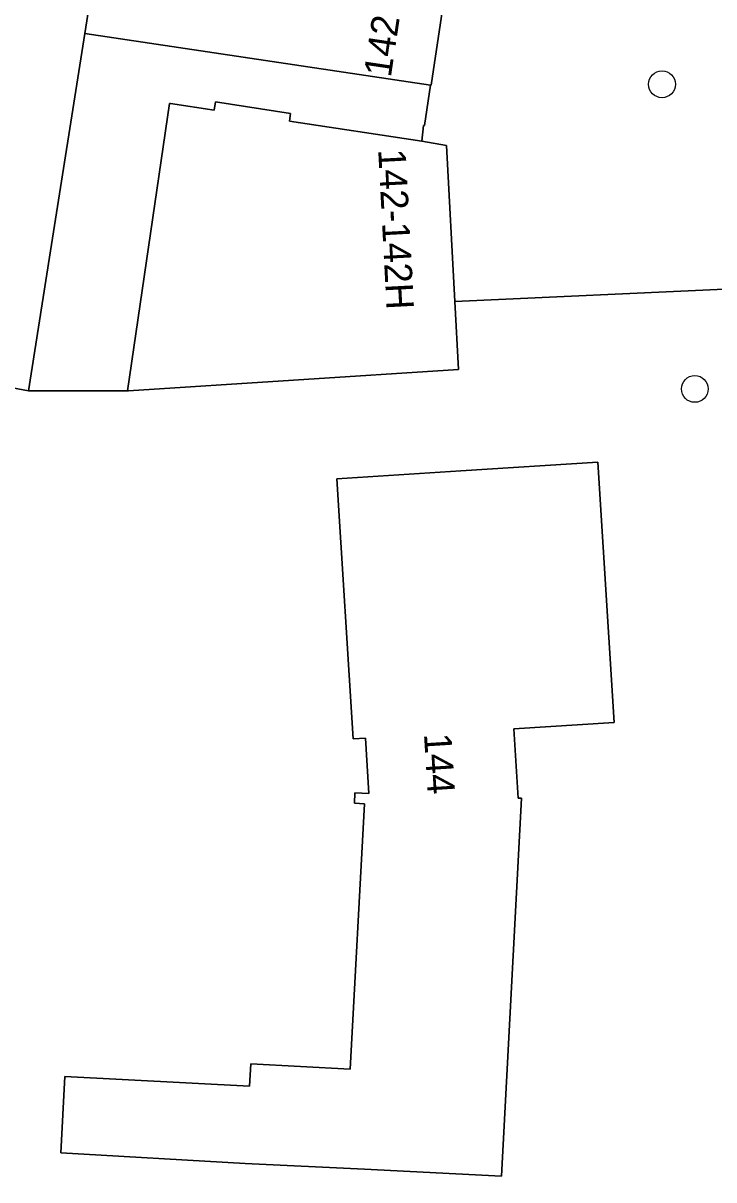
# Model space of a CAD drawing. Extents: x 162172 to 163187, y 382874 to 383685.
# Drawn here: x 163134.04 to 163159.23, y 383216.32 to 383258.55 of the extents above; entities that cross this region are included whole.
import ezdxf

# ---------------------------------------------------------------- set-up
doc = ezdxf.new("R2010")
doc.units = 0
for name, color, linetype in [('IMGEO_Boom', 7, 'Continuous'), ('IMGEO_Erf', 7, 'Continuous'), ('IMGEO_Pand', 7, 'Continuous'), ('IMGEO_Pand_nummerreeks', 7, 'Continuous'), ('IMGEO_Voetpad_open', 7, 'Continuous')]:
    doc.layers.add(name, color=color, linetype=linetype)

msp = doc.modelspace()

# ---------------------------------------------------------------- linework, layer by layer
at = {"layer": 'IMGEO_Boom'}
for centre in [(163157.343, 383256.314), (163158.54, 383245.194)]:
    msp.add_circle(centre, 0.489, dxfattribs=at)
at = {"layer": 'IMGEO_Erf'}
for points in [[(163139.384, 383255.616), (163139.409, 383255.613), (163141.012, 383255.373), (163141.057, 383255.67), (163143.795, 383255.25), (163143.752, 383254.963), (163148.588, 383254.239), (163148.649, 383254.815), (163148.674, 383254.811), (163148.897, 383256.288), (163136.289, 383258.172), (163135.005, 383250), (163134.239, 383245.124), (163137.847, 383245.119)], [(163135.416, 383217.303), (163135.565, 383220.1), (163142.296, 383219.742), (163142.34, 383220.557), (163145.971, 383220.364), (163146.486, 383230.051), (163146.124, 383230.071), (163146.144, 383230.449), (163146.65, 383230.422), (163146.522, 383232.446), (163146.08, 383232.418), (163145.478, 383241.918), (163150.011, 383242.206), (163155, 383242.522), (163155.603, 383233.012), (163151.934, 383232.78), (163152.094, 383230.259), (163152.221, 383230.253), (163151.487, 383216.451), (163146.495, 383216.717), (163142.144, 383216.918)]]:
    msp.add_lwpolyline(points, close=True, dxfattribs=at)
msp.add_lwpolyline([(163161.526, 383207.385), (163160.795, 383232.984), (163160.002, 383246.311), (163159.893, 383248.853), (163149.786, 383248.385), (163149.918, 383245.907), (163137.886, 383245.121), (163137.847, 383245.119), (163134.239, 383245.124), (163130.716, 383245.776)], dxfattribs=at)
at = {"layer": 'IMGEO_Pand'}
for points in [[(163136.289, 383258.172), (163137.626, 383266.681), (163127.463, 383268.259), (163125.641, 383256.665), (163125.236, 383253.996), (163124.683, 383250.356), (163124.647, 383250.14), (163124.624, 383250), (163124.127, 383246.994), (163130.716, 383245.776), (163134.239, 383245.124), (163135.005, 383250)], [(163150.191, 383264.741), (163138.053, 383266.623), (163137.626, 383266.681), (163136.289, 383258.172), (163148.897, 383256.288), (163148.928, 383256.284)], [(163149.484, 383254.082), (163148.588, 383254.239), (163143.752, 383254.963), (163143.795, 383255.25), (163141.057, 383255.67), (163141.012, 383255.373), (163139.409, 383255.613), (163139.384, 383255.616), (163137.847, 383245.119), (163137.886, 383245.121), (163149.918, 383245.907), (163149.786, 383248.385)], [(163150.011, 383242.206), (163145.478, 383241.918), (163146.08, 383232.418), (163146.522, 383232.446), (163146.65, 383230.422), (163146.144, 383230.449), (163146.124, 383230.071), (163146.486, 383230.051), (163145.971, 383220.364), (163142.34, 383220.557), (163142.296, 383219.742), (163135.565, 383220.1), (163135.416, 383217.303), (163142.144, 383216.918), (163146.495, 383216.717), (163151.487, 383216.451), (163152.221, 383230.253), (163152.094, 383230.259), (163151.934, 383232.78), (163155.603, 383233.012), (163155, 383242.522)]]:
    msp.add_lwpolyline(points, close=True, dxfattribs=at)
at = {"layer": 'IMGEO_Voetpad_open'}
msp.add_lwpolyline([(163158.097, 383262.951), (163156.587, 383263.842), (163151.366, 383266.818), (163150.466, 383265.855), (163150.434, 383265.544), (163150.348, 383264.717), (163150.191, 383264.741), (163148.928, 383256.284), (163148.897, 383256.288), (163148.674, 383254.811), (163148.649, 383254.815), (163148.588, 383254.239), (163149.484, 383254.082), (163149.786, 383248.385), (163159.893, 383248.853), (163160.002, 383246.311), (163160.795, 383232.984), (163161.526, 383207.385), (163161.497, 383190.557), (163159.977, 383173.635), (163158.378, 383158.574), (163157.499, 383151.959), (163154.256, 383131.058), (163150.387, 383109.402)], dxfattribs=at)

# ---------------------------------------------------------------- texts
at = {"layer": 'IMGEO_Pand_nummerreeks'}
for s, rotation, p in [('142D-142P', 81.5032, (163147.45, 383256.543)), ('142-142H', 273.0365, (163146.989, 383253.931)), ('144', 273.6315, (163148.659, 383232.596))]:
    msp.add_text(s, height=1, rotation=rotation, dxfattribs=at).set_placement(p)

doc.saveas('drawing.dxf')
